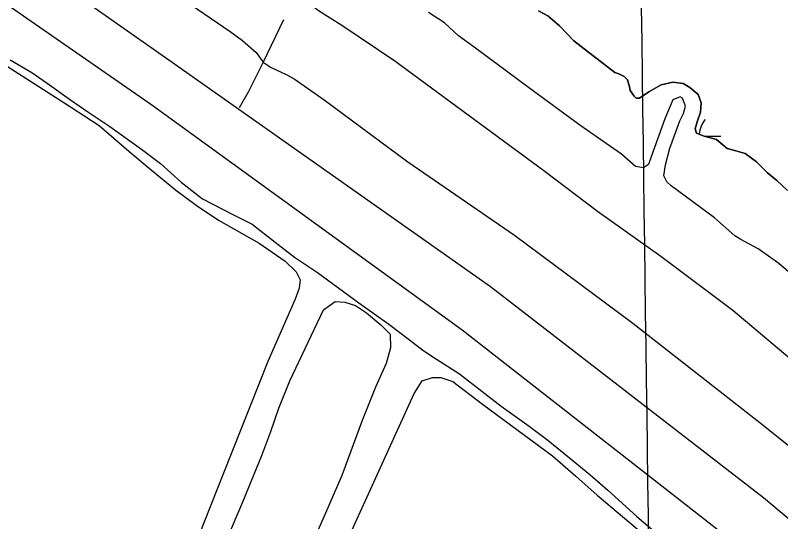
# Model space of a CAD drawing. Extents: x 3734862 to 3772949, y 391520 to 417239.
# Drawn here: x 3761951 to 3763020, y 401887 to 402595 of the extents above; entities that cross this region are included whole.
import ezdxf

# ---------------------------------------------------------------- set-up
doc = ezdxf.new("R2010")
doc.units = 0
for name, color, linetype in [('V-GRID-MAJR', 7, 'Continuous'), ('V-LEVE-TOET', 7, 'Continuous'), ('V-RIVR-EDGE', 7, 'Continuous'), ('V-ROAD-CNTR', 7, 'Continuous'), ('V-SITE-VEGE', 7, 'Continuous'), ('V-TOPO-SHOR', 7, 'Continuous'), ('V-WETL-SWMP', 7, 'Continuous')]:
    doc.layers.add(name, color=color, linetype=linetype)

msp = doc.modelspace()

# ---------------------------------------------------------------- linework, layer by layer
at = {"layer": 'V-GRID-MAJR'}
msp.add_spline([(3762898.112, 397163.154), (3762817.929, 403220.826), (3762737.7120000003, 409281.10000000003), (3762657.495, 415341.37700000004), (3762657.461, 415343.97500000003)], degree=3, dxfattribs=at)
at = {"layer": 'V-LEVE-TOET'}
for points in [[(3760661.5870000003, 403684.357), (3760834.289, 403564.318), (3761012.045, 403440.858), (3761142.611, 403348.174), (3761280.341, 403250.789), (3761423.136, 403151.68), (3761539.3850000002, 403069.67), (3761685.9420000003, 402963.34), (3761813.145, 402874.066), (3761966.075, 402771.928), (3762114.33, 402666.433), (3762251.233, 402572.016), (3762268.4990000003, 402559.632), (3762287.431, 402543.005), (3762297.145, 402529.441), (3762308.519, 402521.748), (3762329.616, 402512.30100000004), (3762340.575, 402505.88), (3762382.274, 402476.832), (3762499.34, 402390.162), (3762648.461, 402287.625), (3762813.949, 402164.669), (3762993.7090000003, 402024.271), (3763136.403, 401909.505)], [(3763065.984, 402087.501), (3762953.629, 402182.602), (3762852.99, 402257.739), (3762764.546, 402320.946), (3762689.599, 402377.719), (3762592.7430000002, 402449.022), (3762481.147, 402531.001), (3762407, 402580.57300000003), (3762374.5530000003, 402601.098), (3762360.661, 402612.192), (3762346.754, 402620.74700000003), (3762331.5840000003, 402630.155), (3762326.536, 402634.843), (3762310.1, 402645.108), (3762262.073, 402677.161), (3762172.3740000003, 402742.916), (3762070.044, 402818.063), (3761993.381, 402871.461), (3761877.536, 402950.505)]]:
    msp.add_lwpolyline(points, dxfattribs=at)
at = {"layer": 'V-RIVR-EDGE'}
msp.add_spline([(3755702.07690273, 404495.317851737), (3755757.1795837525, 404470.76501479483), (3755793.3040031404, 404451.23285420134), (3755852.470499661, 404424.4091738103), (3755881.387253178, 404415.74665074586), (3755906.2278926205, 404404.38125297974), (3755920.2234916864, 404395.7556256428), (3755948.6690821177, 404379.4075653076), (3755958.16324417, 404378.9319300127), (3755969.012756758, 404378.0007843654), (3755990.692775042, 404368.45183774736), (3756022.7511428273, 404350.28620821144), (3756054.8206911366, 404336.6421406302), (3756079.6557403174, 404323.0159618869), (3756103.5864771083, 404309.3920192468), (3756144.2279862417, 404288.0400533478), (3756167.6931502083, 404268.9913544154), (3756188.906477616, 404253.56549530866), (3756231.358847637, 404233.11336959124), (3756271.5616172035, 404217.1883960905), (3756299.108485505, 404203.1033528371), (3756403.0071399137, 404163.5086117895), (3756460.37395607, 404140.30665317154), (3756508.692058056, 404114.8662746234), (3756530.8208783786, 404103.95974136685), (3756588.1809862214, 404078.0448455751), (3756639.210907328, 404052.14560251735), (3756694.2934634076, 404019.453954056), (3756726.796161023, 403998.1221130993), (3756735.8169238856, 403989.0566281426), (3756740.3150067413, 403979.55016751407), (3756740.2993540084, 403973.219980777), (3756740.7380935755, 403967.792988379), (3756747.5025476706, 403960.5417184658), (3756759.6939941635, 403953.72918812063), (3756786.341022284, 403941.455005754), (3756814.3445189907, 403929.1774692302), (3756864.4734818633, 403904.63693086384), (3756889.3208296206, 403895.9844702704), (3756899.7237762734, 403897.31522365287), (3756908.325924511, 403901.8155426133), (3756919.1765551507, 403901.3365531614), (3756933.175508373, 403894.0673944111), (3756945.8325276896, 403892.6796203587), (3756956.233238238, 403893.1060613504), (3756962.1213312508, 403897.1609324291), (3756970.711180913, 403896.68753323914), (3756978.392245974, 403894.4077453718), (3756992.4102060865, 403894.8252419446), (3757002.816506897, 403897.5124639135), (3757019.104192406, 403901.5416197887), (3757027.69516012, 403901.52037679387), (3757034.024228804, 403901.0525678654), (3757036.273829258, 403896.52541564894), (3757036.7125688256, 403891.09842325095), (3757038.502186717, 403883.4072957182), (3757046.618637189, 403874.34404686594), (3757060.6153543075, 403866.1705757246), (3757076.4106337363, 403853.923226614), (3757104.388415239, 403831.24609759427), (3757122.438885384, 403816.732377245), (3757145.4686639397, 403804.4671392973), (3757165.3445296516, 403796.7312896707), (3757181.59867359, 403787.195759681), (3757194.2355679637, 403777.66917411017), (3757213.6480969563, 403765.41288058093), (3757229.903358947, 403756.32950678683), (3757251.581141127, 403745.87624777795), (3757266.491115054, 403741.3177900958), (3757283.2041235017, 403734.4940792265), (3757308.943485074, 403720.8656643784), (3757360.423326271, 403694.0609908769), (3757393.8258640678, 403670.91828903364), (3757429.9648181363, 403657.2641589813), (3757461.586682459, 403645.42983423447), (3757505.403347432, 403628.13944772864), (3757548.3145819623, 403610.39914113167), (3757591.664556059, 403587.23184213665), (3757649.454459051, 403552.2727043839), (3757711.754743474, 403512.7808241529), (3757753.7571934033, 403493.23412887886), (3757766.8563064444, 403487.7758310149), (3757773.1864931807, 403487.76017828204), (3757785.862519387, 403494.0590595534), (3757794.4534871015, 403494.0378165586), (3757803.485430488, 403489.4938935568), (3757807.0814370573, 403480.89398142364), (3757810.6371937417, 403456.0164462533), (3757814.234318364, 403447.86869031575), (3757826.4157023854, 403436.9867542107), (3757854.414726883, 403422.9005929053), (3757930.256218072, 403373.8798909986), (3757975.846848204, 403342.56819022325), (3758005.1900427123, 403323.5049566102), (3758062.0711611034, 403286.73943018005), (3758092.308605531, 403263.6045547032), (3758175.8244534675, 403209.5911277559), (3758234.505252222, 403169.2038795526), (3758283.703069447, 403133.81382859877), (3758328.8437794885, 403103.4075582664), (3758399.2280908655, 403041.7398995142), (3758421.7900604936, 403023.14559288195), (3758438.054266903, 403017.67946865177), (3758463.827170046, 403017.6157396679), (3758491.4299409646, 403026.1385061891), (3758504.532408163, 403022.0366769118), (3758513.556525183, 403014.3276605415), (3758513.9885564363, 403006.1877309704), (3758499.9493533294, 402997.17926668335), (3758498.1228397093, 402989.94923976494), (3758502.1631761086, 402978.1831162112), (3758510.7329008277, 402969.5709055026), (3758522.0200349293, 402962.76061126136), (3758545.0453412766, 402948.6867485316), (3758582.0684827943, 402926.89157085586), (3758650.225554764, 402878.7941882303), (3758697.608038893, 402840.6956723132), (3758721.522004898, 402820.2893867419), (3758740.937888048, 402809.3895617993), (3758782.023727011, 402784.8713844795), (3758831.236078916, 402755.3593640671), (3758902.1172685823, 402711.7768350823), (3758960.355973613, 402675.46011069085), (3759018.583498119, 402634.6218243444), (3759069.5910581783, 402599.6794573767), (3759134.58750899, 402553.39852589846), (3759185.569353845, 402508.05656643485), (3759223.4766828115, 402478.12034113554), (3759262.2883241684, 402448.18187973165), (3759321.4078624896, 402402.36763912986), (3759371.507756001, 402366.07103968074), (3759431.5394330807, 402323.41965634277), (3759463.5855022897, 402300.2803086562), (3759488.860409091, 402281.6792937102), (3759576.885520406, 402222.68096808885), (3759626.98653197, 402186.83652483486), (3759672.1205336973, 402153.71731732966), (3759778.214003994, 402087.4397704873), (3759832.8343414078, 402050.6798343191), (3759872.999097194, 402019.3815501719), (3759909.5499575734, 401989.4486790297), (3760050.814340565, 401883.7463350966), (3760100.016629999, 401850.1649089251), (3760145.608378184, 401819.30536434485), (3760185.7731339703, 401788.00708019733), (3760211.945644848, 401766.69089197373), (3760254.8211017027, 401734.48158712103), (3760285.5051120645, 401709.0848126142), (3760303.1179606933, 401700.4502408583), (3760325.251253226, 401691.3523323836), (3760352.7835868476, 401671.389258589), (3760391.141953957, 401640.9997590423), (3760430.4079876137, 401611.964491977), (3760461.5530985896, 401590.18384898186), (3760536.946905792, 401542.9728899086), (3760582.987456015, 401510.7557586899), (3760602.845432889, 401495.78540993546), (3760629.0246520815, 401477.18215888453), (3760672.363445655, 401449.49329793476), (3760711.1929758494, 401426.78933565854), (3760818.6116092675, 401347.8480611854), (3760872.326516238, 401310.63820492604), (3760925.5847948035, 401271.62084193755), (3760948.59556647, 401251.66894866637), (3761039.7589378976, 401181.81104798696), (3761107.016169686, 401135.52452624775), (3761151.703605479, 401104.6672177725), (3761172.9269953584, 401093.310764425), (3761186.032816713, 401090.5654037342), (3761199.1509366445, 401092.7937611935), (3761219.5136181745, 401099.0736355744), (3761228.1057039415, 401099.50454877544), (3761233.521515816, 401095.421726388), (3761236.667602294, 401087.72724469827), (3761236.6430051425, 401077.7798083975), (3761228.4695340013, 401063.78309127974), (3761223.028006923, 401057.466321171), (3761223.0078819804, 401049.32750965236), (3761228.8613153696, 401039.36553867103), (3761242.394695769, 401026.6716236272), (3761254.1384582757, 401021.6688361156), (3761266.791005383, 401018.4724372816), (3761292.522540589, 401001.678929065), (3761317.338582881, 400980.36609499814), (3761342.145680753, 400955.4360113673), (3761463.0719793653, 400853.4012293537), (3761509.994480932, 400812.1387381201), (3761550.151410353, 400777.67536060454), (3761585.343566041, 400746.84153122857), (3761681.4739473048, 400674.2583948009), (3761756.3954733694, 400618.90974226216), (3761817.7735565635, 400572.18559900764), (3761878.259625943, 400530.4374100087), (3761996.4931123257, 400436.54814782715), (3762057.419039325, 400389.82512262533), (3762104.8037595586, 400352.6309190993), (3762156.25229529, 400313.16587212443), (3762204.5446820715, 400277.32590108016), (3762245.166066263, 400247.83512366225), (3762291.6453560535, 400210.19100004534), (3762325.939907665, 400182.0723439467), (3762356.1795881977, 400159.8417808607), (3762404.0187007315, 400123.550771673), (3762432.901912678, 400101.32356274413), (3762455.4851253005, 400091.3202238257), (3762473.53335934, 400075.90219108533), (3762512.340528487, 400044.15510489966), (3762551.5998538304, 400012.4069006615), (3762593.579942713, 399983.8170814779), (3762620.206845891, 399963.4040875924), (3762661.74036884, 399937.0761674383), (3762686.5664736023, 399919.832739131), (3762793.0819126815, 399841.3458569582), (3762834.6098453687, 399812.7571558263), (3762873.439375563, 399790.0531935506), (3762923.0982934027, 399758.27927410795), (3762956.9585776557, 399737.3962351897), (3762984.0488175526, 399721.50368520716), (3763024.221399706, 399693.3704944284), (3763075.2267236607, 399657.5238150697), (3763115.862642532, 399633.91106819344), (3763172.753823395, 399601.2149475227), (3763228.740691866, 399568.52106295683), (3763285.1741262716, 399533.5652793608), (3763344.3093173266, 399494.0812254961), (3763398.471908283, 399455.0616264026), (3763444.055830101, 399421.03698845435), (3763484.67609624, 399391.094054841), (3763603.3762734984, 399303.0817051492), (3763654.820337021, 399261.8080333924), (3763661.1449334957, 399259.5315996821), (3763667.0106654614, 399254.54334685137), (3763671.9609045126, 399245.0357681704), (3763696.325908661, 399224.17620835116), (3763722.9438674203, 399200.1459649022), (3763745.502482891, 399180.19518968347), (3763818.144221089, 399117.1654720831), (3763841.612739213, 399099.4732417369), (3763852.4465990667, 399092.2119093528), (3763858.756660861, 399084.05744510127), (3763874.9929159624, 399067.2874159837), (3763898.0003334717, 399045.97905412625), (3763924.6227644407, 399023.7574354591), (3763949.0000671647, 399007.8715937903), (3763970.201095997, 398987.47201653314), (3764004.0267206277, 398952.57213555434), (3764028.3794262, 398926.7388575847), (3764056.7981833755, 398899.539048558), (3764092.878998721, 398862.37279634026), (3764130.7706749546, 398826.1063843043), (3764147.012520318, 398811.59713616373), (3764152.861481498, 398799.8265404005), (3764162.316511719, 398783.52543826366), (3764173.5835208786, 398768.57633250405), (3764186.6680992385, 398757.2400040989), (3764206.0839823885, 398746.34017915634), (3764226.87310491, 398742.219342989), (3764246.2945783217, 398733.5802990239), (3764269.3154124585, 398717.6978115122), (3764284.2007892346, 398703.1919175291), (3764301.80692955, 398691.8444086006), (3764323.0247291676, 398678.2271742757), (3764345.137896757, 398660.9904542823), (3764412.350406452, 398596.61768472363), (3764457.023307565, 398559.8823457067), (3764502.599403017, 398522.69261438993), (3764538.2582495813, 398497.7356975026), (3764566.263982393, 398486.3624733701), (3764583.8936018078, 398484.51024454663), (3764604.245102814, 398486.26855697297), (3764616.453320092, 398486.2383695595), (3764626.38957587, 398481.6922104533), (3764630.8932489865, 398474.446530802), (3764636.2866998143, 398461.32058450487), (3764634.902279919, 398450.0200337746), (3764631.7159435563, 398441.436892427), (3764633.0556413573, 398434.65119533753), (3764636.2095542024, 398430.12180701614), (3764643.885029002, 398425.5812381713), (3764661.0569019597, 398421.46934642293), (3764685.4431491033, 398409.2007543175), (3764715.2183748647, 398381.9975911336), (3764745.4491109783, 398356.1497784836), (3764793.3083484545, 398327.9975808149), (3764844.3147904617, 398292.60305765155), (3764885.8281884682, 398258.136325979), (3764918.7774520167, 398234.54258599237), (3764992.815908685, 398187.78713727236), (3765058.2712240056, 398144.2180249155), (3765088.0744010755, 398128.3187666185), (3765140.907356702, 398100.1542703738), (3765168.890728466, 398079.7379223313), (3765193.714597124, 398061.590181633), (3765246.1166395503, 398042.0177711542), (3765282.230996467, 398018.41620480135), (3765309.740969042, 397989.410007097), (3765339.951580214, 397955.42338292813), (3765361.1492548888, 397933.6673370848), (3765382.3469295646, 397911.9112912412), (3765434.688597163, 397867.9224462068), (3765477.570762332, 397838.4260785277), (3765508.7337621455, 397823.87993466), (3765545.3025113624, 397801.1815626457), (3765575.5399557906, 397778.0466871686), (3765617.5211627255, 397749.90902418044), (3765653.635519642, 397726.3074578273), (3765681.6289538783, 397709.96051554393), (3765727.234118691, 397684.52684530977), (3765761.9897709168, 397660.02432072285), (3765771.936089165, 397659.54756737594), (3765788.2148302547, 397659.95947368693), (3765793.6362323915, 397658.13743227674), (3765793.625051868, 397653.61587032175), (3765785.4739417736, 397648.6622771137), (3765785.466115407, 397645.4971837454), (3765790.8606842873, 397632.8233936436), (3765800.333603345, 397623.75679063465), (3765814.7757683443, 397612.8692642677), (3765831.939814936, 397605.59227915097), (3765847.3075353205, 397603.29348439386), (3765858.1481034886, 397598.7450891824), (3765865.8213421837, 397593.3002079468), (3765888.841058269, 397576.96556423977), (3765908.697917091, 397561.54305929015), (3765918.1607736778, 397548.4070505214), (3765919.501589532, 397542.07350962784), (3765921.295679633, 397536.19100687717), (3765926.7148456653, 397533.4646530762), (3765933.047268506, 397534.3533127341), (3765940.731687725, 397533.4299934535), (3765944.7932671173, 397530.2548376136), (3765956.9746511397, 397519.3729015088), (3765987.673196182, 397499.85415754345), (3766024.6717405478, 397468.111543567), (3766059.413976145, 397438.18314463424), (3766085.125386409, 397413.2508248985), (3766102.727054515, 397400.09469118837), (3766131.6091484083, 397377.41532606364), (3766172.6882790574, 397350.184211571), (3766210.592253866, 397318.8915176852), (3766264.3161052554, 397285.29891099), (3766306.7584128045, 397260.77737951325), (3766362.727392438, 397220.84899581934), (3766381.1243656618, 397208.4974980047)], degree=3, dxfattribs=at)
at = {"layer": 'V-ROAD-CNTR'}
for points in [[(3761211.1565385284, 403204.54656517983), (3761726.838507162, 402840.418293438), (3762165.2676303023, 402532.71690884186), (3762615.04273075, 402216.16754194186), (3762996.3759680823, 401921.003132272), (3763687.458585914, 401340.8292926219), (3764331.0622987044, 400798.07937812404), (3764633.9996928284, 400537.98689830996), (3765216.575527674, 400052.251869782), (3765561.3208381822, 399764.92744443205)], [(3762325.862, 402588.667), (3762297.145, 402529.441), (3762276.143, 402487.434), (3762263.531, 402465.74)]]:
    msp.add_lwpolyline(points, dxfattribs=at)
at = {"layer": 'V-SITE-VEGE'}
for points in [[(3761938.481, 402524.423), (3761984.036, 402495.44800000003), (3762028.2320000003, 402467.163), (3762068.342, 402440.953), (3762109.759, 402405.174), (3762140.9930000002, 402379.023), (3762174.947, 402350.808), (3762203.484, 402329.453), (3762234.755, 402308.762), (3762291.896, 402276.298), (3762327.918, 402251.48), (3762343.524, 402236.355), (3762348.914, 402225.397), (3762347.472, 402213.799), (3762341.9080000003, 402198.13), (3762303.778, 402110.985), (3762241.986, 401955.036), (3762162.145, 401754.14)], [(3762233.663, 401831.507), (3762269.036, 401915.256), (3762295.406, 401979.946), (3762307.917, 402013.32), (3762319.056, 402046.02), (3762334.328, 402084.156), (3762381.412, 402183.531), (3762397.876, 402195.031), (3762411.526, 402194.259), (3762426.515, 402189.38), (3762441.467, 402179.04000000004), (3762461.843, 402162.51900000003), (3762474.7290000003, 402149.461), (3762475.286, 402130.341), (3762468.9990000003, 402108.532), (3762454.4390000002, 402075.172), (3762435.7, 402028.866), (3762407.196, 401951.898), (3762384.322, 401899.476), (3762359.367, 401842.28500000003)], [(3762414.102, 401859.677), (3762508.322, 402066.623), (3762519.363, 402084.304), (3762533.734, 402088.99), (3762545.34, 402088.914), (3762562.373, 402083.337), (3762603.8140000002, 402051.657), (3762701.6580000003, 401979.32300000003), (3762734.245, 401951.11)], [(3762734.245, 401951.11), (3762764.111, 401924.287), (3762837.444, 401862.356)]]:
    msp.add_lwpolyline(points, dxfattribs=at)
at = {"layer": 'V-TOPO-SHOR'}
for points in [[(3763014.211, 401812.211), (3762575.39, 402155.124), (3762141.845, 402469.326), (3761787.051, 402715.413), (3761668.1040000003, 402797.446), (3761591.3000000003, 402850.526), (3761495.431, 402911.925), (3761422.049, 402966.349), (3761387.413, 402994.57), (3761344.595, 403024.895), (3761274.574, 403071.102), (3761156.988, 403152.442), (3760997.953, 403264.101), (3760911.6380000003, 403324.753), (3760746.491, 403441.913), (3760554.133, 403573.591)], [(3763047.4420000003, 402222.433), (3763017.566, 402247.89400000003), (3762989.025, 402268.564), (3762964.5330000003, 402281.69800000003), (3762956.369, 402286.531), (3762927.861, 402311.982), (3762867.3880000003, 402356.761), (3762861.279, 402362.262), (3762857.236, 402370.483), (3762859.3880000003, 402386.173), (3762865.686, 402409.346), (3762871.947, 402427.05700000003), (3762879.592, 402447.49), (3762884.44, 402457.699), (3762887.237, 402467.923), (3762883.213, 402478.873), (3762879.811, 402480.944), (3762869.544, 402476.916), (3762858.444, 402450.36100000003), (3762839.668, 402398.594), (3762835.492, 402386.33), (3762828.634, 402381.596), (3762817.722, 402383.715), (3762798.034, 402400.914), (3762739.582, 402441.583), (3762668.234, 402493.945), (3762592.137, 402550.435), (3762570.3910000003, 402566.28), (3762550.708, 402584.163), (3762528.272, 402598.64900000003)], [(3762681.913, 402601.05100000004), (3762694.842, 402594.139), (3762711.1380000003, 402580.376), (3762731.481, 402559.075), (3762788.544, 402515.00200000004), (3762793.992, 402512.917), (3762801.4790000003, 402509.454), (3762806.228, 402504.643), (3762808.897, 402495.067), (3762810.2260000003, 402489.597), (3762815.639, 402482.05), (3762818.3510000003, 402479.30100000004), (3762823.131, 402479.271), (3762836.162, 402488.061), (3762853.294, 402497.506), (3762869.7060000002, 402501.496), (3762884.0300000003, 402499.353), (3762893.5530000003, 402493.828), (3762905.098, 402484.192), (3762909.1180000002, 402472.559), (3762908.35, 402459.592), (3762903.48, 402445.968), (3762900.686, 402436.427), (3762902.693, 402430.268), (3762913.591, 402426.101), (3762930.628, 402421.21), (3762945.568, 402408.82), (3762957.836, 402405.326), (3762970.785, 402401.828), (3762986.411, 402390.115), (3763002.015, 402374.993), (3763014.916, 402363.983), (3763029.848, 402350.228)], [(3761943.572, 402532.762), (3761974.177, 402514.81), (3761998.645, 402497.58), (3762026.508, 402477.596), (3762053.697, 402458.981), (3762082.9280000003, 402439.67100000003), (3762127.1010000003, 402407.972), (3762153.598, 402387.998)], [(3762153.598, 402387.998), (3762182.787, 402361.859), (3762212.673, 402338.446), (3762254.862, 402316.322), (3762282.086, 402303.169), (3762314.008, 402277.696), (3762341.185, 402257.034), (3762373.134, 402235.657), (3762430.889, 402192.944), (3762473.0270000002, 402163.30700000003), (3762501.56, 402141.271), (3762520.582, 402126.808), (3762539.6180000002, 402114.393), (3762571.573, 402093.69800000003), (3762602.821, 402069.59500000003), (3762629.9960000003, 402048.933), (3762668.73, 402020.685), (3762695.231, 402001.392), (3762730.5470000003, 401972.483), (3762753.634, 401953.211), (3762778.75, 401931.197), (3762819.4790000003, 401894.743), (3762843.918, 401873.41500000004)]]:
    msp.add_lwpolyline(points, dxfattribs=at)
at = {"layer": 'V-WETL-SWMP'}
msp.add_line((3762914.262684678, 402425.90717205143), (3762936.5425592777, 402426.1425109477), dxfattribs=at)
for points in [[(3762808.896, 402495.067), (3762806.228, 402504.64400000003), (3762801.48, 402509.455), (3762793.992, 402512.918), (3762788.544, 402515.00200000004), (3762731.48, 402559.076), (3762711.137, 402580.376), (3762694.841, 402594.139), (3762681.913, 402601.052)], [(3763029.847, 402350.229), (3763014.916, 402363.983), (3763002.0160000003, 402374.993), (3762986.411, 402390.116), (3762970.785, 402401.827), (3762957.835, 402405.326), (3762945.568, 402408.82), (3762930.628, 402421.20900000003), (3762913.591, 402426.10000000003), (3762902.693, 402430.26900000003), (3762900.686, 402436.427), (3762903.48, 402445.968), (3762908.349, 402459.591), (3762909.117, 402472.559), (3762905.097, 402484.193), (3762893.5530000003, 402493.828), (3762884.0300000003, 402499.353), (3762869.7060000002, 402501.495), (3762853.293, 402497.506), (3762836.161, 402488.06), (3762823.13, 402479.27), (3762818.3510000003, 402479.30100000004), (3762815.6380000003, 402482.05), (3762810.2260000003, 402489.596), (3762808.896, 402495.067)]]:
    msp.add_lwpolyline(points, dxfattribs=at)
msp.add_arc((3762941.780187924, 402426.6726648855), 35.24628790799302, 139.83336095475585, 176.57938650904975, dxfattribs=at)

doc.saveas('drawing.dxf')
